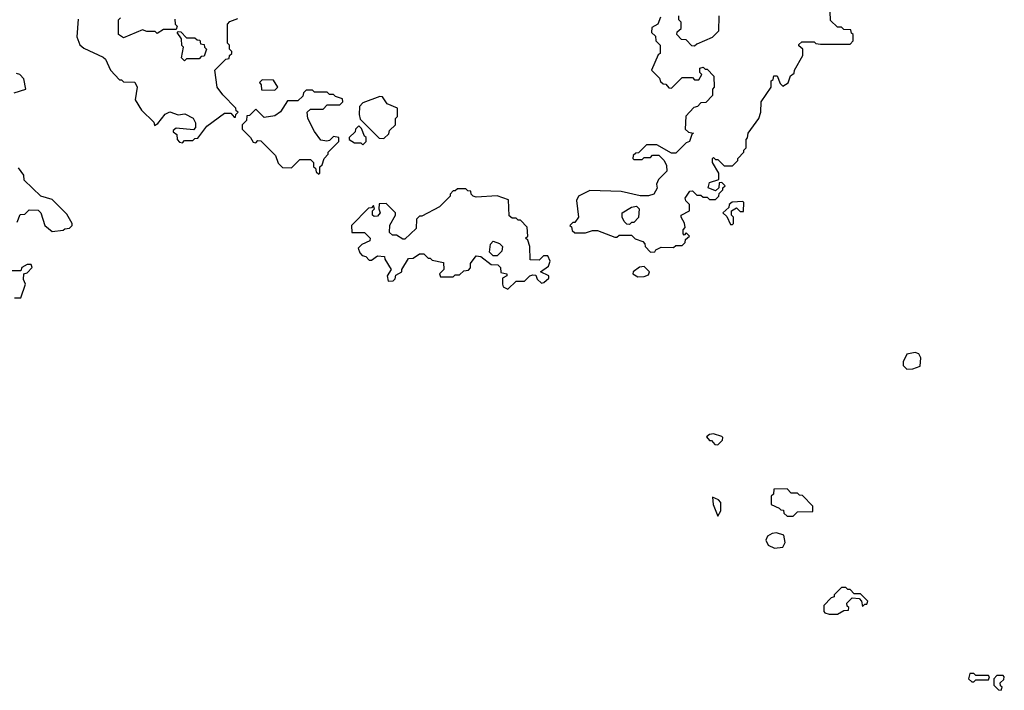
# Model space of a CAD drawing. Extents: x 2889633 to 3052318, y 540750 to 918690.
# Tile 364 of 656: x 2950930 to 2955620, y 774870 to 778066. Entities that reach past the tile are written whole.
import ezdxf

# ---------------------------------------------------------------- set-up
doc = ezdxf.new("R2010")
doc.units = 0

msp = doc.modelspace()

# ---------------------------------------------------------------- linework, layer by layer
at = {"layer": '0CON02XD'}
for points in [[(2951208.3, 778068.3), (2951202.5, 777985), (2951217, 777947), (2951235, 777930), (2951328.3, 777888.3), (2951338.3, 777878.3), (2951362.5, 777825), (2951405, 777780), (2951415, 777780), (2951425, 777770), (2951478.3, 777768.3), (2951490, 777745), (2951480, 777685), (2951510, 777635), (2951568.3, 777578.3), (2951571.7, 777561.7), (2951588.3, 777571.7), (2951623.6, 777616.4), (2951645, 777627.5), (2951685, 777612.5), (2951717, 777617), (2951756.4, 777596.4), (2951767.5, 777575), (2951767, 777553), (2951758.3, 777541.7), (2951675, 777550), (2951661.7, 777538.3), (2951661.7, 777531.7), (2951678.3, 777518.3), (2951680, 777495), (2951691.7, 777481.7), (2951705, 777480), (2951715, 777490), (2951755, 777490), (2951765, 777500), (2951778.3, 777501.7), (2951821.7, 777558.3), (2951905, 777620), (2951935, 777620), (2951951.7, 777601.7), (2951958.3, 777601.7), (2951960, 777615), (2951970, 777625), (2951961.7, 777631.7), (2951960, 777645), (2951898.3, 777708.3), (2951870, 777745), (2951860, 777825), (2951911.7, 777878.3), (2951928.3, 777881.7), (2951930, 777895), (2951940, 777905), (2951940, 777915), (2951930, 777925), (2951930, 777945), (2951920, 777955), (2951920, 778045), (2951931.7, 778058.3), (2951968.3, 778071.7)], [(2951668.3, 778068.3), (2951670, 778045), (2951680, 778035), (2951675, 778020), (2951615, 778020), (2951585, 778000), (2951575, 778010), (2951535, 778010), (2951515, 778017.5), (2951425, 777980), (2951400, 777995), (2951400, 778065), (2951410, 778075)], [(2953981.7, 778078.3), (2953970, 778045), (2953941.7, 778028.3), (2953940, 778005), (2953958.3, 777988.3), (2953960, 777965), (2953980, 777945), (2953980, 777905), (2953971.7, 777898.3), (2953940, 777825), (2953978.3, 777788.3), (2953981.7, 777771.7), (2953995, 777760), (2954008.3, 777758.3), (2954021.7, 777741.7), (2954035, 777740), (2954085, 777790), (2954135, 777790), (2954145, 777780), (2954165, 777780), (2954180, 777805), (2954170, 777815), (2954170, 777835), (2954185, 777840), (2954195, 777830), (2954205, 777830), (2954237, 777797), (2954237.5, 777745), (2954230, 777735), (2954230, 777705), (2954198.3, 777671.7), (2954175, 777670), (2954158.3, 777651.7), (2954141.7, 777648.3), (2954103, 777607), (2954100, 777545), (2954115, 777530), (2954140, 777525), (2954131.7, 777518.3), (2954120, 777485), (2954105, 777480), (2954055, 777430), (2954035, 777430), (2953965, 777470), (2953915, 777470), (2953878.3, 777431.7), (2953865, 777430), (2953851.7, 777418.3), (2953850, 777405), (2953855, 777400), (2953895, 777400), (2953905, 777410), (2953935, 777410), (2953945, 777420), (2953975, 777420), (2954000, 777395), (2954011.7, 777371.7), (2954012.5, 777345), (2953972.5, 777305), (2953963, 777283), (2953967, 777263), (2953950, 777235), (2953925, 777227.5), (2953885, 777227.5), (2953795, 777247.5), (2953645, 777252.5), (2953592.5, 777225), (2953582.5, 777205), (2953592.5, 777125), (2953575, 777100), (2953565, 777100), (2953550, 777085), (2953558.3, 777078.3), (2953561.7, 777061.7), (2953575, 777050), (2953625, 777050), (2953658.3, 777061.7), (2953681.7, 777061.7), (2953765, 777030), (2953775, 777030), (2953785, 777040), (2953845, 777040), (2953861.7, 777021.7), (2953898.3, 777008.3), (2953908.3, 776998.3), (2953910, 776985), (2953935, 776957.5)], [(2953935, 776957.5), (2953955, 776960), (2953960.7, 776969.3), (2953985, 776982.5), (2954045, 776980), (2954055, 776990), (2954085, 776990), (2954100, 777005), (2954101.7, 777018.3), (2954120, 777035), (2954105, 777050), (2954095, 777040), (2954090, 777045), (2954090, 777065), (2954100, 777075), (2954097, 777097), (2954080, 777125), (2954080, 777135), (2954120, 777155), (2954120, 777185), (2954103, 777203), (2954100, 777215), (2954121.7, 777248.3), (2954135, 777250), (2954155, 777230), (2954175, 777230), (2954185, 777220), (2954205, 777220), (2954215, 777210), (2954245, 777210), (2954260, 777225), (2954261.7, 777238.3), (2954280, 777255), (2954280, 777265), (2954290, 777275), (2954275, 777290), (2954261.7, 777288.3), (2954260, 777265), (2954245, 777250), (2954210, 777265), (2954215, 777290), (2954260, 777305), (2954260, 777335), (2954230, 777385), (2954230, 777405), (2954235, 777410), (2954245, 777400), (2954255, 777400), (2954285, 777370), (2954325, 777370), (2954350, 777395), (2954350, 777405), (2954380, 777435), (2954380, 777445), (2954390, 777455), (2954390, 777495), (2954397, 777503), (2954400, 777525), (2954450, 777595), (2954460, 777625), (2954462.5, 777675), (2954510, 777745), (2954510, 777775), (2954518.3, 777781.7), (2954521.7, 777798.3), (2954538.3, 777798.3), (2954551.7, 777761.7), (2954565, 777750), (2954590, 777765), (2954601.7, 777798.3), (2954618.3, 777811.7), (2954620, 777825), (2954660, 777895), (2954660, 777925), (2954641.7, 777941.7), (2954641.7, 777948.3), (2954655, 777960), (2954715, 777960), (2954723, 777953), (2954745, 777950), (2954885, 777950), (2954900, 777965), (2954900, 777995), (2954891.7, 778001.7), (2954888.3, 778018.3), (2954855, 778020), (2954845, 778030), (2954825, 778030), (2954791.7, 778061.7), (2954790, 778105)], [(2954260, 778085), (2954258.3, 778011.7), (2954228.3, 777981.7), (2954155, 777950), (2954145, 777940), (2954131.7, 777941.7), (2954105, 777970), (2954081.7, 777971.7), (2954060, 777995), (2954061.7, 778008.3), (2954080, 778025), (2954080, 778055), (2954070, 778065), (2954070, 778085)], [(2951715, 777870), (2951700, 777885), (2951710, 777935), (2951703, 777943), (2951700, 777975), (2951680, 778005), (2951685, 778010), (2951698.3, 778008.3), (2951725, 777980), (2951765, 777980), (2951775, 777970), (2951788.3, 777968.3), (2951791.7, 777951.7), (2951808.3, 777948.3), (2951810, 777935), (2951820, 777925), (2951808.3, 777891.7), (2951795, 777890), (2951785, 777880), (2951725, 777880), (2951715, 777870)], [(2950903, 777717), (2950960, 777735), (2950950, 777785), (2950930, 777805), (2950915, 777810)], [(2952145, 777730), (2952160, 777745), (2952138.3, 777778.3), (2952085, 777780), (2952072.5, 777767.5), (2952080, 777755), (2952081.7, 777731.7), (2952145, 777730)], [(2952355, 777330), (2952360, 777335), (2952360, 777365), (2952370, 777375), (2952380, 777405), (2952400, 777425), (2952400, 777435), (2952450, 777485), (2952450, 777505), (2952425, 777510), (2952405, 777490), (2952393, 777487), (2952365, 777492.5), (2952333.9, 777533.9), (2952302.5, 777595), (2952300, 777625), (2952315, 777640), (2952375, 777640), (2952395, 777660), (2952455, 777660), (2952470, 777675), (2952468.3, 777688.3), (2952435, 777700), (2952425, 777710), (2952405, 777710), (2952395, 777720), (2952335, 777720), (2952325, 777730), (2952295, 777730), (2952281.7, 777718.3), (2952278.3, 777701.7), (2952255, 777680), (2952205, 777680), (2952173, 777627), (2952145, 777607.5), (2952095, 777600), (2952055, 777640), (2952025, 777610), (2952011.7, 777608.3), (2952010, 777585), (2951990, 777565), (2951990, 777545), (2952030, 777505), (2952041.7, 777481.7), (2952055, 777480), (2952065, 777490), (2952078.3, 777488.3), (2952148.3, 777418.3), (2952161.7, 777381.7), (2952181.7, 777361.7), (2952225, 777360), (2952265, 777400), (2952315, 777400), (2952330, 777385), (2952330, 777365), (2952338.3, 777358.3), (2952341.7, 777341.7), (2952355, 777330)], [(2952665, 777500), (2952688.3, 777521.7), (2952691.7, 777538.3), (2952720, 777565), (2952720, 777595), (2952730, 777605), (2952730, 777645), (2952680, 777665), (2952658.3, 777698.3), (2952645, 777700), (2952565, 777670), (2952548.3, 777651.7), (2952547.5, 777615), (2952551.7, 777591.7), (2952641.7, 777501.7), (2952665, 777500)], [(2952565, 777470), (2952580, 777485), (2952580, 777505), (2952571.7, 777511.7), (2952558.3, 777548.3), (2952545, 777560), (2952530, 777545), (2952528.3, 777531.7), (2952500, 777505), (2952500, 777495), (2952525, 777480), (2952555, 777480), (2952565, 777470)], [(2950918.3, 777101.7), (2950931.7, 777138.3), (2950955, 777140), (2950975, 777160), (2951018.3, 777158.3), (2951030, 777145), (2951050, 777085), (2951085, 777057.5), (2951137, 777063), (2951145, 777070), (2951167, 777073), (2951180, 777085), (2951180, 777095), (2951155, 777140), (2951085, 777210), (2951030, 777225), (2950951.7, 777301.7), (2950950, 777325), (2950925, 777360)], [(2953255, 776782.5), (2953295, 776820), (2953335, 776820), (2953360, 776845), (2953375, 776850), (2953388.3, 776848.3), (2953395, 776830), (2953415, 776810), (2953427, 776813), (2953450, 776835), (2953450, 776845), (2953410, 776865), (2953448.3, 776891.7), (2953457.5, 776915), (2953445, 776940), (2953425, 776940), (2953405, 776920), (2953361.7, 776921.7), (2953360, 776985), (2953350, 777015), (2953340, 777025), (2953350, 777035), (2953347, 777077), (2953315, 777110), (2953305, 777110), (2953295, 777120), (2953275, 777120), (2953261.7, 777131.7), (2953258.3, 777208.3), (2953205, 777227.5), (2953105, 777220), (2953090, 777225), (2953080, 777235), (2953078.3, 777248.3), (2953065, 777250), (2953055, 777260), (2953015, 777260), (2953005, 777250), (2952995, 777250), (2952980, 777235), (2952980, 777225), (2952930, 777175), (2952845, 777130), (2952835, 777130), (2952820, 777115), (2952818.3, 777071.7), (2952765, 777020), (2952755, 777020), (2952725, 777040), (2952705, 777040), (2952691.7, 777051.7), (2952693, 777087), (2952720, 777135), (2952720, 777145), (2952675, 777190), (2952641.7, 777188.3), (2952640, 777165), (2952647.5, 777145), (2952635, 777130), (2952618.3, 777128.3), (2952610, 777135), (2952610, 777155), (2952620, 777165), (2952615, 777180), (2952605, 777170), (2952591.7, 777168.3), (2952510, 777085), (2952511.7, 777051.7), (2952571.7, 777051.7), (2952600, 777025), (2952598.3, 777011.7), (2952560, 776995), (2952543, 776977), (2952550, 776955), (2952561.7, 776941.7), (2952578.3, 776938.3), (2952595, 776920), (2952605, 776920), (2952635, 776940), (2952668.3, 776938.3), (2952670, 776925), (2952700, 776875), (2952680, 776845), (2952685, 776820), (2952708.3, 776821.7), (2952718.3, 776831.7), (2952721.7, 776848.3), (2952750, 776865), (2952750, 776875), (2952781.7, 776928.3), (2952805, 776930), (2952835, 776950), (2952855, 776950), (2952875, 776930), (2952885, 776930), (2952895, 776920), (2952948.3, 776908.3), (2952950, 776875), (2952930, 776855), (2952935, 776840), (2952995, 776840), (2953005, 776850), (2953025, 776850), (2953045, 776870), (2953067.5, 776872.5), (2953077, 776883), (2953077.5, 776905), (2953105, 776940), (2953127, 776937), (2953175, 776900), (2953208.3, 776898.3), (2953220, 776885), (2953221.7, 776861.7), (2953250, 776855), (2953250, 776845), (2953230, 776835), (2953230, 776805), (2953233.6, 776793.6), (2953255, 776782.5)], [(2954325, 777090), (2954330, 777095), (2954330, 777125), (2954320, 777135), (2954320, 777155), (2954345, 777170), (2954361.7, 777151.7), (2954378.3, 777151.7), (2954380, 777195), (2954375, 777200), (2954323, 777197), (2954310, 777185), (2954308.3, 777171.7), (2954280, 777145), (2954298.3, 777128.3), (2954315, 777090), (2954325, 777090)], [(2953835, 777090), (2953821.7, 777091.7), (2953810, 777105), (2953800, 777125), (2953800, 777145), (2953845, 777172.5), (2953867.5, 777177.5), (2953880, 777165), (2953877, 777123), (2953855, 777100), (2953845, 777100), (2953835, 777090)], [(2953205, 776940), (2953185, 776940), (2953168.3, 776958.3), (2953173, 776997), (2953185, 777010), (2953215, 777000), (2953230, 776985), (2953227, 776963), (2953205, 776940)], [(2950905, 776740), (2950935, 776740), (2950957.5, 776805), (2950948.3, 776828.3), (2950950, 776855), (2950965, 776860), (2950990, 776885), (2950985, 776900), (2950965, 776900), (2950940, 776885), (2950935, 776870), (2950885, 776870)], [(2953875, 776840), (2953905, 776842.5), (2953925, 776850), (2953930, 776865), (2953905, 776890), (2953883, 776887), (2953852.5, 776865), (2953850, 776855), (2953875, 776840)], [(2955155, 776400), (2955185, 776402.5), (2955220, 776415), (2955222.5, 776455), (2955213, 776473), (2955195, 776480), (2955155, 776472.5), (2955137.5, 776435), (2955138.3, 776418.3), (2955155, 776400)], [(2954255, 776040), (2954278.3, 776061.7), (2954280, 776075), (2954275, 776080), (2954235, 776092.5), (2954215, 776090), (2954201.7, 776078.3), (2954215, 776060), (2954225, 776060), (2954241.7, 776041.7), (2954255, 776040)], [(2954615, 775700), (2954635, 775720), (2954708.3, 775721.7), (2954708.3, 775748.3), (2954658.3, 775798.3), (2954645, 775800), (2954635, 775810), (2954605, 775810), (2954585, 775830), (2954521.7, 775828.3), (2954520, 775805), (2954510, 775795), (2954510, 775755), (2954548.3, 775738.3), (2954555, 775730), (2954568.3, 775728.3), (2954570, 775715), (2954585, 775700), (2954615, 775700)], [(2954255, 775700), (2954270, 775725), (2954270, 775765), (2954258.3, 775778.3), (2954230, 775790), (2954233.3, 775755), (2954255, 775700)], [(2954525, 775547.5), (2954565, 775552.5), (2954576.7, 775575), (2954570, 775610), (2954535, 775620), (2954515, 775617.5), (2954492.5, 775605), (2954483.3, 775585), (2954495, 775562.5), (2954525, 775547.5)], [(2954825, 775232.5), (2954855, 775250), (2954878.3, 775251.7), (2954880, 775265), (2954871.7, 775271.7), (2954870, 775285), (2954895, 775310), (2954928.3, 775308.3), (2954940, 775295), (2954945, 775270), (2954955, 775280), (2954965, 775280), (2954970, 775295), (2954935, 775330), (2954905, 775330), (2954885, 775350), (2954875, 775350), (2954865, 775360), (2954845, 775360), (2954810, 775325), (2954810, 775315), (2954795, 775310), (2954760, 775275), (2954760, 775245), (2954765, 775240), (2954785, 775232.5), (2954825, 775232.5)], [(2955475, 774910), (2955485, 774920), (2955545, 774920), (2955550, 774935), (2955545, 774940), (2955485, 774940), (2955475, 774950), (2955455, 774950), (2955450, 774925), (2955465, 774910), (2955475, 774910)], [(2955605, 774870), (2955610, 774885), (2955601.7, 774891.7), (2955600, 774905), (2955618.3, 774921.7), (2955620, 774935), (2955615, 774940), (2955585, 774940), (2955570, 774925), (2955570, 774895), (2955591.7, 774871.7), (2955605, 774870)]]:
    msp.add_lwpolyline(points, dxfattribs=at)

doc.saveas('drawing.dxf')
